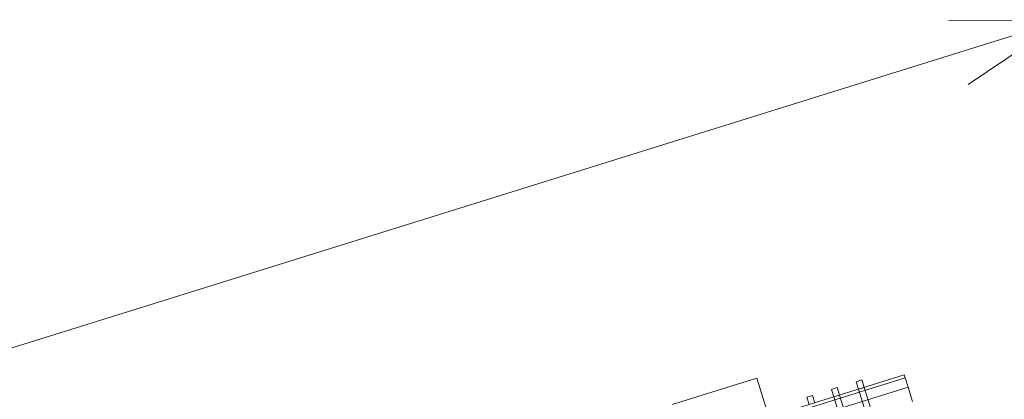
# Model space of a CAD drawing. Header units: millimetres. Extents: x -4395 to 65662, y -65530 to 6847.
# Tile 880 of 1034: x 22898 to 24231, y 3594 to 4109. Entities that reach past the tile are written whole.
import ezdxf

# ---------------------------------------------------------------- set-up
doc = ezdxf.new("R2010")
doc.units = ezdxf.units.MM
doc.layers.add('COTAS_P', color=1, linetype='Continuous', lineweight=0)
doc.layers.add('lateral_C02', color=7, linetype='Continuous', lineweight=0)
doc.dimstyles.new('R19_100', dxfattribs={"dimtxt": 250, "dimasz": 150, "dimexe": 150, "dimexo": 80, "dimgap": 100, "dimtad": 1, "dimtih": 1, "dimtoh": 1, "dimdsep": 46, "dimcen": 0.09, "dimadec": 0, "dimazin": 0, "dimtfac": 1, "dimtdec": 4, "dimtofl": 0, "dimtmove": 0, "dimatfit": 3, "dimfxl": 1, "dimtolj": 1, "dimtzin": 0, "dimarcsym": 0})

# ---------------------------------------------------------------- blocks, each defined once
blk = doc.blocks.new('DIM_R33_4')
at = {"layer": 'COTAS_P'}
for p, q in [((15248.4, 1279.1), (24311.8, 4109.1)), ((24311.8, 4109.1), (24155.2, 4107.3)), ((24311.8, 4109.1), (24182.1, 4021.4)), ((24580.1, 3250), (24311.8, 4109.1)), ((15248.4, 1279.1), (15378.1, 1366.8)), ((15248.4, 1279.1), (15405, 1280.8)), ((15516.6, 420), (15248.4, 1279.1))]:
    blk.add_line(p, q, dxfattribs=at)
blk.add_text('9495 P', height=250, rotation=17.3406, dxfattribs=at).set_placement((19750.3, 2789.5))

msp = doc.modelspace()

# ---------------------------------------------------------------- linework, layer by layer
at = {"layer": 'lateral_C02'}
for p, q in [((23637.275, 3484.665), (24095.459, 3627.73)), ((24096.779, 3623.501), (24095.459, 3627.73)), ((23638.595, 3480.436), (24096.779, 3623.501)), ((23781.247, 3587.238), (23895.793, 3623.004)), ((23912.185, 3570.504), (23895.793, 3623.004)), ((24030.314, 3618.284), (24037.95, 3620.668)), ((24033.499, 3608.082), (24030.314, 3618.284)), ((24041.135, 3610.466), (24037.95, 3620.668)), ((24100.65, 3611.104), (24096.779, 3623.501)), ((23642.466, 3468.04), (24100.65, 3611.104)), ((23963.495, 3597.42), (23971.131, 3599.804)), ((23974.317, 3589.603), (23971.131, 3599.804)), ((23996.904, 3607.852), (24004.541, 3610.236)), ((24000.09, 3597.65), (23996.904, 3607.852)), ((24000.09, 3597.65), (24007.726, 3600.035)), ((24007.726, 3600.035), (24004.541, 3610.236)), ((24016.797, 3570.983), (24007.726, 3600.035)), ((24033.499, 3608.082), (24041.135, 3610.466)), ((24042.57, 3579.03), (24033.499, 3608.082)), ((24050.206, 3581.415), (24041.135, 3610.466)), ((24106.808, 3591.384), (24100.65, 3611.104)), ((23966.68, 3587.218), (23963.495, 3597.42)), ((24009.161, 3568.599), (24000.09, 3597.65))]:
    msp.add_line(p, q, dxfattribs=at)

# ---------------------------------------------------------------- dimensions: what is measured, and where the dimension line sits
at = {"layer": 'COTAS_P'}
dim = msp.add_aligned_dim(p1=(15516.618, 420), p2=(24580.067, 3250), distance=900, text='<> P', dimstyle='R19_100', dxfattribs=at)
dim.commit()
dim.dimension.update_dxf_attribs({"geometry": 'DIM_R33_4', "text_midpoint": (19780.096, 2694.095)})

doc.saveas('drawing.dxf')
